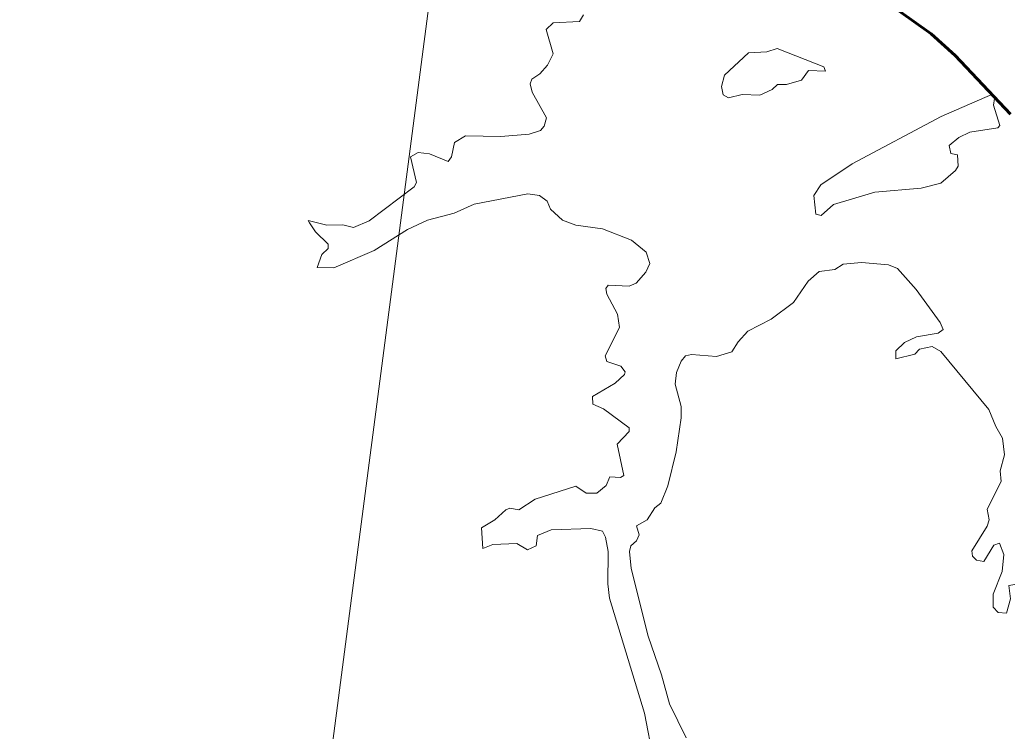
# Model space of a CAD drawing. Extents: x 553962 to 842807, y 8883888 to 9032388.
# Drawn here: x 799241 to 800059, y 9016790 to 9017379 of the extents above; entities that cross this region are included whole.
import ezdxf

# ---------------------------------------------------------------- set-up
doc = ezdxf.new("R2010")
doc.units = 0
doc.header["$LTSCALE"] = 160
doc.linetypes.add('LONG_DASH_SHORT_DASH', pattern=[9.9, 6, -1.2, 1.5, -1.2])
doc.layers.add('60', color=7, linetype='Continuous', lineweight=13)

msp = doc.modelspace()

# ---------------------------------------------------------------- linework, layer by layer
at = {"layer": '60'}
for points in [[(805532, 9014193.1), (804657.2, 9014070.6), (803480.3, 9015047.9), (802604.3, 9015162.8), (801223.2, 9016404.6), (800602, 9016352.1), (800077.1, 9016667.2), (799587.2, 9016220.8), (799447.2, 9016378.3), (799240.9, 9016344.3), (799495, 9016743.7), (799627.2, 9017758.1), (800435.6, 9018176.3), (800971.5, 9019227.8), (802447, 9019708.3), (804094.7, 9021658)], [(799480.7, 9017210.7), (799479.5, 9017212.5), (799494.9, 9017208.6), (799508.1, 9017209), (799517, 9017206.9), (799530, 9017212.4), (799567.1, 9017240.3), (799569.2, 9017243.9), (799564.2, 9017265.3), (799570.5, 9017268.9), (799570.5, 9017268.9), (799579.8, 9017267.7), (799595.3, 9017261.5), (799598.1, 9017265.1), (799600.5, 9017277), (799609.6, 9017282.7), (799638.9, 9017282.1), (799662.3, 9017284), (799671.7, 9017287), (799674.6, 9017290.6), (799676.7, 9017297.4), (799664.9, 9017318.6), (799663.2, 9017325.7), (799664.6, 9017329.5), (799671.2, 9017333.9), (799677.5, 9017341.1), (799682.2, 9017350.5), (799676.3, 9017370.7), (799682.1, 9017376.2), (799703.9, 9017377.1), (799707.3, 9017382.8)], [(799480.7, 9017210.7), (799479.5, 9017212.5), (799494.9, 9017208.6), (799508.1, 9017209), (799517, 9017206.9), (799530, 9017212.4), (799567.1, 9017240.3), (799569.2, 9017243.9), (799564.2, 9017265.3), (799570.5, 9017268.9), (799570.5, 9017268.9), (799579.8, 9017267.7), (799595.3, 9017261.5), (799598.1, 9017265.1), (799600.5, 9017277), (799609.6, 9017282.7), (799638.9, 9017282.1), (799662.3, 9017284), (799671.7, 9017287), (799674.6, 9017290.6), (799676.7, 9017297.4), (799664.9, 9017318.6), (799663.2, 9017325.7), (799664.6, 9017329.5), (799671.2, 9017333.9), (799677.5, 9017341.1), (799682.2, 9017350.5), (799676.3, 9017370.7), (799682.1, 9017376.2), (799703.9, 9017377.1), (799707.3, 9017382.8)], [(799661.1, 9017234.5), (799616.9, 9017226.2), (799600.3, 9017218.6), (799578.2, 9017212.7), (799561.6, 9017205), (799534, 9017187.8), (799500.8, 9017173.3), (799486.9, 9017173.8), (799490.9, 9017184.4), (799496, 9017189.5), (799496, 9017192.9), (799485.6, 9017203.3), (799480.7, 9017210.7)], [(799661.1, 9017234.5), (799616.9, 9017226.2), (799600.3, 9017218.6), (799578.2, 9017212.7), (799561.6, 9017205), (799534, 9017187.8), (799500.8, 9017173.3), (799486.9, 9017173.8), (799490.9, 9017184.4), (799496, 9017189.5), (799496, 9017192.9), (799485.6, 9017203.3), (799480.7, 9017210.7)], [(799765.3, 9016766.3), (799757.7, 9016805), (799728.8, 9016900.2), (799727.3, 9016912.1), (799727.7, 9016938.8), (799725.4, 9016950.7), (799722.9, 9016955.5), (799713.2, 9016957.7), (799680.6, 9016956.7), (799669.1, 9016952), (799668, 9016943.5), (799661, 9016940.1), (799652.1, 9016945.4), (799632.2, 9016944.6), (799623.9, 9016941.2), (799623, 9016958.3), (799633.8, 9016964.8), (799643, 9016973.2), (799646.4, 9016974.5), (799653.8, 9016973.3), (799667.4, 9016981.9), (799700.8, 9016992.8), (799709.5, 9016987.1), (799718.2, 9016987.1), (799726, 9016993.2), (799729, 9017000.4), (799737.9, 9017000), (799740.5, 9017001.7), (799735, 9017027.4), (799745.1, 9017037.9), (799745.1, 9017041), (799723.7, 9017056.7), (799715, 9017060.5), (799714.6, 9017067.1), (799733.5, 9017078), (799741.2, 9017085.3), (799741.7, 9017087.5), (799738.1, 9017092), (799726.5, 9017095.8), (799725.2, 9017100.6), (799737.1, 9017124.1), (799735.4, 9017135.1), (799726.5, 9017151.7), (799725.8, 9017156.4), (799727.7, 9017159.1), (799745.1, 9017158.3), (799750.7, 9017160.6), (799758.9, 9017169.9), (799762.1, 9017177.1), (799759, 9017186.5), (799746.9, 9017196.3), (799723, 9017205.8), (799701, 9017208.6), (799689.9, 9017212.8), (799680, 9017222), (799677.1, 9017228.6), (799670.8, 9017233.2), (799661.1, 9017234.5)], [(799765.3, 9016766.3), (799757.7, 9016805), (799728.8, 9016900.2), (799727.3, 9016912.1), (799727.7, 9016938.8), (799725.4, 9016950.7), (799722.9, 9016955.5), (799713.2, 9016957.7), (799680.6, 9016956.7), (799669.1, 9016952), (799668, 9016943.5), (799661, 9016940.1), (799652.1, 9016945.4), (799632.2, 9016944.6), (799623.9, 9016941.2), (799623, 9016958.3), (799633.8, 9016964.8), (799643, 9016973.2), (799646.4, 9016974.5), (799653.8, 9016973.3), (799667.4, 9016981.9), (799700.8, 9016992.8), (799709.5, 9016987.1), (799718.2, 9016987.1), (799726, 9016993.2), (799729, 9017000.4), (799737.9, 9017000), (799740.5, 9017001.7), (799735, 9017027.4), (799745.1, 9017037.9), (799745.1, 9017041), (799723.7, 9017056.7), (799715, 9017060.5), (799714.6, 9017067.1), (799733.5, 9017078), (799741.2, 9017085.3), (799741.7, 9017087.5), (799738.1, 9017092), (799726.5, 9017095.8), (799725.2, 9017100.6), (799737.1, 9017124.1), (799735.4, 9017135.1), (799726.5, 9017151.7), (799725.8, 9017156.4), (799727.7, 9017159.1), (799745.1, 9017158.3), (799750.7, 9017160.6), (799758.9, 9017169.9), (799762.1, 9017177.1), (799759, 9017186.5), (799746.9, 9017196.3), (799723, 9017205.8), (799701, 9017208.6), (799689.9, 9017212.8), (799680, 9017222), (799677.1, 9017228.6), (799670.8, 9017233.2), (799661.1, 9017234.5)], [(800064.2, 9016911.4), (800059.1, 9016910.6), (800060.6, 9016899.7), (800057.3, 9016887.6), (800050.4, 9016888.3), (800046.2, 9016892.7), (800046.2, 9016903.5), (800053.6, 9016922.3), (800055, 9016936.3), (800051.4, 9016945.6), (800046.6, 9016944.1), (800038.5, 9016930.5), (800032.3, 9016931.6), (800029.2, 9016934.8), (800028.5, 9016939.4), (800041.3, 9016959.7), (800042.8, 9016965), (800041.3, 9016973.7), (800052.7, 9016996.7), (800051.9, 9017005.5), (800055.5, 9017018.7), (800054, 9017032.6), (800048.3, 9017042.1), (800042.7, 9017056.1), (800003, 9017104.3), (799995.6, 9017108.3), (799985.2, 9017106.2), (799981.3, 9017102), (799965.6, 9017098.2), (799965.6, 9017104.7), (799972.8, 9017111.7), (799982.7, 9017116.3), (800000.8, 9017119.4), (800004.7, 9017122.4), (800002.2, 9017128.1), (799982.4, 9017155.5), (799967.1, 9017172.9), (799959.7, 9017175.9), (799937.2, 9017177.8), (799922.1, 9017176.5), (799915.1, 9017171.9), (799902.3, 9017170.4), (799893.2, 9017162.3), (799880.9, 9017144.7), (799862.4, 9017130.9), (799843.3, 9017120.9), (799835.2, 9017112.2), (799830.1, 9017103.9), (799817.3, 9017100.1), (799817.3, 9017100.1), (799796.5, 9017101.8), (799791.7, 9017100.5), (799788.1, 9017096.1), (799784.2, 9017086.7), (799783, 9017077.3), (799788.1, 9017058.6), (799788.1, 9017049.3), (799783.8, 9017021.2), (799776.9, 9016993), (799771.1, 9016978.6), (799766.4, 9016974.9), (799760, 9016965), (799751.1, 9016960.1), (799753.4, 9016952.4), (799751.1, 9016947.5), (799746.4, 9016943.5), (799745.3, 9016938.8), (799746.6, 9016924.8), (799760.7, 9016868.7), (799771.9, 9016836.8), (799778.5, 9016812.6), (799792.3, 9016784.6)], [(800064.2, 9016911.4), (800059.1, 9016910.6), (800060.6, 9016899.7), (800057.3, 9016887.6), (800050.4, 9016888.3), (800046.2, 9016892.7), (800046.2, 9016903.5), (800053.6, 9016922.3), (800055, 9016936.3), (800051.4, 9016945.6), (800046.6, 9016944.1), (800038.5, 9016930.5), (800032.3, 9016931.6), (800029.2, 9016934.8), (800028.5, 9016939.4), (800041.3, 9016959.7), (800042.8, 9016965), (800041.3, 9016973.7), (800052.7, 9016996.7), (800051.9, 9017005.5), (800055.5, 9017018.7), (800054, 9017032.6), (800048.3, 9017042.1), (800042.7, 9017056.1), (800003, 9017104.3), (799995.6, 9017108.3), (799985.2, 9017106.2), (799981.3, 9017102), (799965.6, 9017098.2), (799965.6, 9017104.7), (799972.8, 9017111.7), (799982.7, 9017116.3), (800000.8, 9017119.4), (800004.7, 9017122.4), (800002.2, 9017128.1), (799982.4, 9017155.5), (799967.1, 9017172.9), (799959.7, 9017175.9), (799937.2, 9017177.8), (799922.1, 9017176.5), (799915.1, 9017171.9), (799902.3, 9017170.4), (799893.2, 9017162.3), (799880.9, 9017144.7), (799862.4, 9017130.9), (799843.3, 9017120.9), (799835.2, 9017112.2), (799830.1, 9017103.9), (799817.3, 9017100.1), (799817.3, 9017100.1), (799796.5, 9017101.8), (799791.7, 9017100.5), (799788.1, 9017096.1), (799784.2, 9017086.7), (799783, 9017077.3), (799788.1, 9017058.6), (799788.1, 9017049.3), (799783.8, 9017021.2), (799776.9, 9016993), (799771.1, 9016978.6), (799766.4, 9016974.9), (799760, 9016965), (799751.1, 9016960.1), (799753.4, 9016952.4), (799751.1, 9016947.5), (799746.4, 9016943.5), (799745.3, 9016938.8), (799746.6, 9016924.8), (799760.7, 9016868.7), (799771.9, 9016836.8), (799778.5, 9016812.6), (799792.3, 9016784.6)]]:
    msp.add_lwpolyline(points, dxfattribs=at)
at = {"layer": '60', "linetype": 'LONG_DASH_SHORT_DASH', "lineweight": 60}
msp.add_lwpolyline([(799955.8, 9017395.1), (799994.9, 9017367), (800014.8, 9017349), (800060.4, 9017300.5)], dxfattribs=at)
at = {"layer": '60'}
for points in [[(799867.5, 9017354.8), (799859, 9017352), (799843.7, 9017351.4), (799824, 9017332.7), (799821.4, 9017323.4), (799822.7, 9017316.5), (799827.3, 9017314), (799838.6, 9017316.9), (799853.1, 9017316.3), (799863.3, 9017321), (799867.7, 9017325.2), (799875.1, 9017325.2), (799887.6, 9017328.6), (799893.5, 9017336.7), (799907.6, 9017336.1), (799906.1, 9017339.7)], [(799867.5, 9017354.8), (799859, 9017352), (799843.7, 9017351.4), (799824, 9017332.7), (799821.4, 9017323.4), (799822.7, 9017316.5), (799827.3, 9017314), (799838.6, 9017316.9), (799853.1, 9017316.3), (799863.3, 9017321), (799867.7, 9017325.2), (799875.1, 9017325.2), (799887.6, 9017328.6), (799893.5, 9017336.7), (799907.6, 9017336.1), (799906.1, 9017339.7)], [(799903.6, 9017242.2), (799897.7, 9017233.3), (799899.6, 9017217.8), (799903.8, 9017216.7), (799914.2, 9017225.8), (799948.2, 9017236), (799986.5, 9017239.4), (800002.8, 9017243.5), (800015.1, 9017253.9), (800017.2, 9017257.5), (800016.8, 9017267), (800011.1, 9017267.9), (800009.9, 9017274.7), (800017.7, 9017281.1), (800026.8, 9017285.7), (800050.1, 9017289.1), (800051.7, 9017291.2), (800046.4, 9017307.9), (800047.4, 9017313.5), (800045.7, 9017317.1), (800003.2, 9017298.7), (799929.4, 9017259.4)], [(799903.6, 9017242.2), (799897.7, 9017233.3), (799899.6, 9017217.8), (799903.8, 9017216.7), (799914.2, 9017225.8), (799948.2, 9017236), (799986.5, 9017239.4), (800002.8, 9017243.5), (800015.1, 9017253.9), (800017.2, 9017257.5), (800016.8, 9017267), (800011.1, 9017267.9), (800009.9, 9017274.7), (800017.7, 9017281.1), (800026.8, 9017285.7), (800050.1, 9017289.1), (800051.7, 9017291.2), (800046.4, 9017307.9), (800047.4, 9017313.5), (800045.7, 9017317.1), (800003.2, 9017298.7), (799929.4, 9017259.4)]]:
    msp.add_lwpolyline(points, close=True, dxfattribs=at)

doc.saveas('drawing.dxf')
